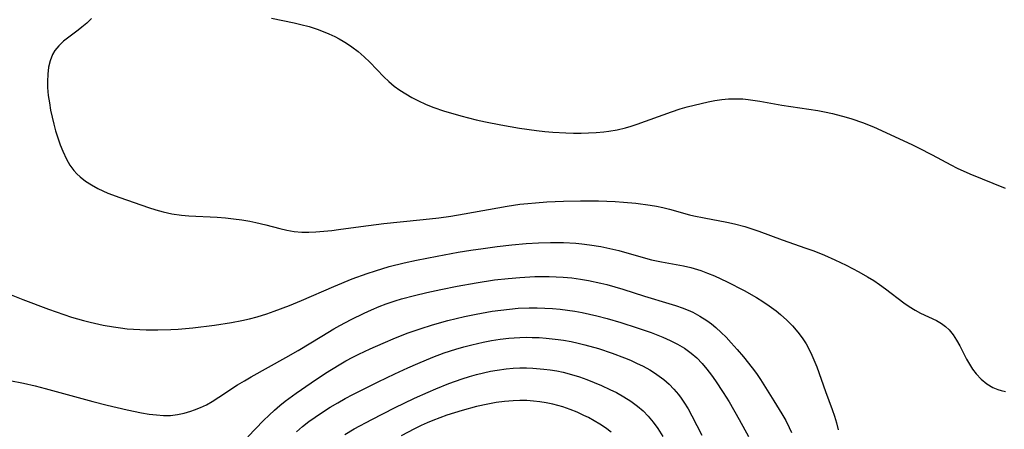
# Model space of a CAD drawing. Header units: metres. Extents: x 1073367 to 1082519, y 1569854 to 1574957.
# Tile 1040 of 1056: x 1080374 to 1080600, y 1573695 to 1573789. Entities that reach past the tile are written whole.
import ezdxf

# ---------------------------------------------------------------- set-up
doc = ezdxf.new("R2010")
doc.units = ezdxf.units.M
doc.layers.add('CGG_CurvaNivelLidar_v1', color=253, linetype='Continuous', lineweight=30)

msp = doc.modelspace()

# ---------------------------------------------------------------- linework, layer by layer
at = {"layer": 'CGG_CurvaNivelLidar_v1'}
for p, q in [((1080390.336, 1573789.2205, 79), (1080389.2284, 1573788.1722, 79)), ((1080431.5663, 1573789.3157, 79.5), (1080436.7975, 1573788.2186, 79.5)), ((1080387.233, 1573786.5167, 79), (1080383.9055, 1573783.9797, 79)), ((1080388.0698, 1573787.1846, 79), (1080387.233, 1573786.5167, 79)), ((1080389.2284, 1573788.1722, 79), (1080388.0698, 1573787.1846, 79)), ((1080436.7975, 1573788.2186, 79.5), (1080438.3056, 1573787.8685, 79.5)), ((1080438.3056, 1573787.8685, 79.5), (1080440.1807, 1573787.3535, 79.5)), ((1080440.1807, 1573787.3535, 79.5), (1080442.0273, 1573786.7541, 79.5)), ((1080442.0273, 1573786.7541, 79.5), (1080443.4031, 1573786.2451, 79.5)), ((1080443.4031, 1573786.2451, 79.5), (1080444.7559, 1573785.6872, 79.5)), ((1080444.7559, 1573785.6872, 79.5), (1080446.0813, 1573785.0771, 79.5)), ((1080446.0813, 1573785.0771, 79.5), (1080447.0576, 1573784.5799, 79.5)), ((1080447.0576, 1573784.5799, 79.5), (1080448.0122, 1573784.0462, 79.5)), ((1080382.8067, 1573782.9809, 79), (1080381.8878, 1573781.8742, 79)), ((1080383.9055, 1573783.9797, 79), (1080382.8067, 1573782.9809, 79)), ((1080448.0122, 1573784.0462, 79.5), (1080448.8047, 1573783.5605, 79.5)), ((1080448.8047, 1573783.5605, 79.5), (1080449.9918, 1573782.7533, 79.5)), ((1080449.9918, 1573782.7533, 79.5), (1080451.431, 1573781.6381, 79.5)), ((1080381.3429, 1573780.9243, 79), (1080380.8134, 1573779.5327, 79)), ((1080381.8878, 1573781.8742, 79), (1080381.3429, 1573780.9243, 79)), ((1080451.431, 1573781.6381, 79.5), (1080452.806, 1573780.44, 79.5)), ((1080452.806, 1573780.44, 79.5), (1080454.1253, 1573779.1786, 79.5)), ((1080380.4687, 1573778.0308, 79), (1080380.2744, 1573776.447, 79)), ((1080380.8134, 1573779.5327, 79), (1080380.4687, 1573778.0308, 79)), ((1080454.1253, 1573779.1786, 79.5), (1080457.3459, 1573775.8686, 79.5)), ((1080380.2744, 1573776.447, 79), (1080380.2074, 1573774.8041, 79)), ((1080457.3459, 1573775.8686, 79.5), (1080458.4528, 1573774.8125, 79.5)), ((1080380.2074, 1573774.8041, 79), (1080380.2421, 1573773.3743, 79)), ((1080380.2421, 1573773.3743, 79), (1080380.404, 1573771.5367, 79)), ((1080458.4528, 1573774.8125, 79.5), (1080459.7155, 1573773.7442, 79.5)), ((1080459.7155, 1573773.7442, 79.5), (1080461.0185, 1573772.7924, 79.5)), ((1080380.404, 1573771.5367, 79), (1080380.6384, 1573769.8913, 79)), ((1080461.0185, 1573772.7924, 79.5), (1080462.3816, 1573771.9171, 79.5)), ((1080462.3816, 1573771.9171, 79.5), (1080463.7946, 1573771.1096, 79.5)), ((1080463.7946, 1573771.1096, 79.5), (1080465.2503, 1573770.3653, 79.5)), ((1080533.2469, 1573770.4053, 79.5), (1080534.8053, 1573770.6309, 79.5)), ((1080534.8053, 1573770.6309, 79.5), (1080536.3635, 1573770.7843, 79.5)), ((1080536.3635, 1573770.7843, 79.5), (1080537.4115, 1573770.8388, 79.5)), ((1080537.4115, 1573770.8388, 79.5), (1080538.4585, 1573770.8459, 79.5)), ((1080538.4585, 1573770.8459, 79.5), (1080539.6534, 1573770.7902, 79.5)), ((1080539.6534, 1573770.7902, 79.5), (1080540.8475, 1573770.677, 79.5)), ((1080540.8475, 1573770.677, 79.5), (1080543.5422, 1573770.2775, 79.5)), ((1080380.6384, 1573769.8913, 79), (1080380.9384, 1573768.2382, 79)), ((1080465.2503, 1573770.3653, 79.5), (1080466.9045, 1573769.6128, 79.5)), ((1080466.9045, 1573769.6128, 79.5), (1080468.597, 1573768.9299, 79.5)), ((1080468.597, 1573768.9299, 79.5), (1080471.2518, 1573768.0042, 79.5)), ((1080523.3081, 1573767.8586, 79.5), (1080525.3237, 1573768.5049, 79.5)), ((1080525.3237, 1573768.5049, 79.5), (1080526.921, 1573768.966, 79.5)), ((1080526.921, 1573768.966, 79.5), (1080530.106, 1573769.7761, 79.5)), ((1080530.106, 1573769.7761, 79.5), (1080531.69, 1573770.1195, 79.5)), ((1080531.69, 1573770.1195, 79.5), (1080533.2469, 1573770.4053, 79.5)), ((1080543.5422, 1573770.2775, 79.5), (1080548.6341, 1573769.3398, 79.5)), ((1080548.6341, 1573769.3398, 79.5), (1080556.829, 1573768.1201, 79.5)), ((1080380.9384, 1573768.2382, 79), (1080381.2904, 1573766.5837, 79)), ((1080381.2904, 1573766.5837, 79), (1080381.6664, 1573765.0158, 79)), ((1080471.2518, 1573768.0042, 79.5), (1080472.5994, 1573767.5841, 79.5)), ((1080472.5994, 1573767.5841, 79.5), (1080475.0148, 1573766.8924, 79.5)), ((1080475.0148, 1573766.8924, 79.5), (1080478.4764, 1573766.0183, 79.5)), ((1080515.4126, 1573764.9816, 79.5), (1080523.3081, 1573767.8586, 79.5)), ((1080556.829, 1573768.1201, 79.5), (1080558.4178, 1573767.8296, 79.5)), ((1080558.4178, 1573767.8296, 79.5), (1080560.2406, 1573767.4294, 79.5)), ((1080560.2406, 1573767.4294, 79.5), (1080563.3549, 1573766.5987, 79.5)), ((1080563.3549, 1573766.5987, 79.5), (1080564.6523, 1573766.2036, 79.5)), ((1080564.6523, 1573766.2036, 79.5), (1080567.1274, 1573765.3649, 79.5)), ((1080381.6664, 1573765.0158, 79), (1080382.0836, 1573763.4596, 79)), ((1080478.4764, 1573766.0183, 79.5), (1080480.6126, 1573765.5431, 79.5)), ((1080480.6126, 1573765.5431, 79.5), (1080484.1394, 1573764.8354, 79.5)), ((1080484.1394, 1573764.8354, 79.5), (1080488.484, 1573764.0769, 79.5)), ((1080488.484, 1573764.0769, 79.5), (1080492.3547, 1573763.5291, 79.5)), ((1080510.8586, 1573763.7424, 79.5), (1080512.7499, 1573764.1783, 79.5)), ((1080512.7499, 1573764.1783, 79.5), (1080514.0869, 1573764.5568, 79.5)), ((1080514.0869, 1573764.5568, 79.5), (1080515.4126, 1573764.9816, 79.5)), ((1080567.1274, 1573765.3649, 79.5), (1080569.6198, 1573764.3841, 79.5)), ((1080569.6198, 1573764.3841, 79.5), (1080578.3954, 1573760.3162, 79.5)), ((1080382.0836, 1573763.4596, 79), (1080382.5644, 1573761.8687, 79)), ((1080382.5644, 1573761.8687, 79), (1080383.101, 1573760.3089, 79)), ((1080492.3547, 1573763.5291, 79.5), (1080494.2194, 1573763.3227, 79.5)), ((1080494.2194, 1573763.3227, 79.5), (1080496.0864, 1573763.1579, 79.5)), ((1080496.0864, 1573763.1579, 79.5), (1080499.048, 1573762.9912, 79.5)), ((1080499.048, 1573762.9912, 79.5), (1080500.8005, 1573762.9507, 79.5)), ((1080500.8005, 1573762.9507, 79.5), (1080502.5508, 1573762.9522, 79.5)), ((1080502.5508, 1573762.9522, 79.5), (1080504.2972, 1573762.9986, 79.5)), ((1080504.2972, 1573762.9986, 79.5), (1080506.0376, 1573763.0967, 79.5)), ((1080506.0376, 1573763.0967, 79.5), (1080507.7694, 1573763.2576, 79.5)), ((1080507.7694, 1573763.2576, 79.5), (1080508.9457, 1573763.4107, 79.5)), ((1080508.9457, 1573763.4107, 79.5), (1080510.8586, 1573763.7424, 79.5)), ((1080383.101, 1573760.3089, 79), (1080383.7042, 1573758.7924, 79)), ((1080578.3954, 1573760.3162, 79.5), (1080579.9555, 1573759.5608, 79.5)), ((1080579.9555, 1573759.5608, 79.5), (1080583.043, 1573757.9663, 79.5)), ((1080383.7042, 1573758.7924, 79), (1080384.57, 1573756.9845, 79)), ((1080583.043, 1573757.9663, 79.5), (1080587.3341, 1573755.6801, 79.5)), ((1080384.57, 1573756.9845, 79), (1080385.3602, 1573755.6431, 79)), ((1080385.3602, 1573755.6431, 79), (1080386.2673, 1573754.4015, 79)), ((1080587.3341, 1573755.6801, 79.5), (1080588.8007, 1573754.9578, 79.5)), ((1080588.8007, 1573754.9578, 79.5), (1080591.7258, 1573753.6553, 79.5)), ((1080386.2673, 1573754.4015, 79), (1080386.9571, 1573753.6323, 79)), ((1080386.9571, 1573753.6323, 79), (1080387.7084, 1573752.9219, 79)), ((1080387.7084, 1573752.9219, 79), (1080388.9142, 1573751.9826, 79)), ((1080591.7258, 1573753.6553, 79.5), (1080599.8125, 1573750.3597, 79.5)), ((1080388.9142, 1573751.9826, 79), (1080390.2951, 1573751.1015, 79)), ((1080390.2951, 1573751.1015, 79), (1080391.7567, 1573750.3091, 79)), ((1080391.7567, 1573750.3091, 79), (1080392.8961, 1573749.7592, 79)), ((1080392.8961, 1573749.7592, 79), (1080394.063, 1573749.2447, 79)), ((1080394.063, 1573749.2447, 79), (1080396.8132, 1573748.1777, 79)), ((1080396.8132, 1573748.1777, 79), (1080403.344, 1573745.9356, 79)), ((1080403.344, 1573745.9356, 79), (1080405.0413, 1573745.3866, 79)), ((1080475.7872, 1573744.4689, 79), (1080485.5937, 1573746.2211, 79)), ((1080485.5937, 1573746.2211, 79), (1080488.5485, 1573746.6501, 79)), ((1080488.5485, 1573746.6501, 79), (1080490.3223, 1573746.8521, 79)), ((1080490.3223, 1573746.8521, 79), (1080492.1003, 1573747.0195, 79)), ((1080492.1003, 1573747.0195, 79), (1080494.7424, 1573747.2165, 79)), ((1080494.7424, 1573747.2165, 79), (1080498.5136, 1573747.3952, 79)), ((1080498.5136, 1573747.3952, 79), (1080502.4692, 1573747.4626, 79)), ((1080502.4692, 1573747.4626, 79), (1080506.5878, 1573747.4226, 79)), ((1080506.5878, 1573747.4226, 79), (1080510.4185, 1573747.2854, 79)), ((1080510.4185, 1573747.2854, 79), (1080512.3321, 1573747.1595, 79)), ((1080512.3321, 1573747.1595, 79), (1080515.1142, 1573746.8903, 79)), ((1080515.1142, 1573746.8903, 79), (1080518.4064, 1573746.452, 79)), ((1080518.4064, 1573746.452, 79), (1080519.8501, 1573746.196, 79)), ((1080519.8501, 1573746.196, 79), (1080521.2819, 1573745.8929, 79)), ((1080521.2819, 1573745.8929, 79), (1080522.8269, 1573745.5098, 79)), ((1080405.0413, 1573745.3866, 79), (1080406.7444, 1573744.8953, 79)), ((1080406.7444, 1573744.8953, 79), (1080408.7387, 1573744.4458, 79)), ((1080408.7387, 1573744.4458, 79), (1080410.9776, 1573744.1408, 79)), ((1080410.9776, 1573744.1408, 79), (1080412.638, 1573744.0089, 79)), ((1080412.638, 1573744.0089, 79), (1080419.1298, 1573743.6894, 79)), ((1080419.1298, 1573743.6894, 79), (1080421.0185, 1573743.538, 79)), ((1080421.0185, 1573743.538, 79), (1080422.9006, 1573743.339, 79)), ((1080466.3828, 1573743.1734, 79), (1080469.9603, 1573743.5861, 79)), ((1080469.9603, 1573743.5861, 79), (1080472.7378, 1573743.977, 79)), ((1080472.7378, 1573743.977, 79), (1080475.7872, 1573744.4689, 79)), ((1080522.8269, 1573745.5098, 79), (1080527.4371, 1573744.271, 79)), ((1080527.4371, 1573744.271, 79), (1080528.4416, 1573744.0332, 79)), ((1080528.4416, 1573744.0332, 79), (1080530.7809, 1573743.5556, 79)), ((1080530.7809, 1573743.5556, 79), (1080536.0153, 1573742.5975, 79)), ((1080422.9006, 1573743.339, 79), (1080424.7719, 1573743.0872, 79)), ((1080424.7719, 1573743.0872, 79), (1080426.6271, 1573742.7743, 79)), ((1080426.6271, 1573742.7743, 79), (1080428.0178, 1573742.4908, 79)), ((1080428.0178, 1573742.4908, 79), (1080430.2439, 1573741.9473, 79)), ((1080430.2439, 1573741.9473, 79), (1080433.4773, 1573741.1014, 79)), ((1080446.9575, 1573740.8563, 79), (1080452.0904, 1573741.5808, 79)), ((1080452.0904, 1573741.5808, 79), (1080457.3505, 1573742.237, 79)), ((1080457.3505, 1573742.237, 79), (1080461.063, 1573742.6446, 79)), ((1080461.063, 1573742.6446, 79), (1080466.3828, 1573743.1734, 79)), ((1080536.0153, 1573742.5975, 79), (1080537.7457, 1573742.2111, 79)), ((1080537.7457, 1573742.2111, 79), (1080540.1191, 1573741.5552, 79)), ((1080540.1191, 1573741.5552, 79), (1080543.3473, 1573740.4966, 79)), ((1080433.4773, 1573741.1014, 79), (1080435.0952, 1573740.7401, 79)), ((1080435.0952, 1573740.7401, 79), (1080436.8071, 1573740.4591, 79)), ((1080436.8071, 1573740.4591, 79), (1080438.5284, 1573740.306, 79)), ((1080438.5284, 1573740.306, 79), (1080440.1505, 1573740.2905, 79)), ((1080440.1505, 1573740.2905, 79), (1080441.7823, 1573740.3603, 79)), ((1080441.7823, 1573740.3603, 79), (1080443.5948, 1573740.4892, 79)), ((1080443.5948, 1573740.4892, 79), (1080445.418, 1573740.667, 79)), ((1080445.418, 1573740.667, 79), (1080446.9575, 1573740.8563, 79)), ((1080543.3473, 1573740.4966, 79), (1080548.7125, 1573738.5328, 79)), ((1080480.1324, 1573736.5712, 78.5), (1080483.3423, 1573736.9882, 78.5)), ((1080483.3423, 1573736.9882, 78.5), (1080486.7251, 1573737.3659, 78.5)), ((1080486.7251, 1573737.3659, 78.5), (1080489.9568, 1573737.6521, 78.5)), ((1080489.9568, 1573737.6521, 78.5), (1080492.8323, 1573737.8276, 78.5)), ((1080492.8323, 1573737.8276, 78.5), (1080495.5705, 1573737.916, 78.5)), ((1080495.5705, 1573737.916, 78.5), (1080497.0366, 1573737.9235, 78.5)), ((1080497.0366, 1573737.9235, 78.5), (1080498.5011, 1573737.8961, 78.5)), ((1080498.5011, 1573737.8961, 78.5), (1080501.3377, 1573737.7292, 78.5)), ((1080501.3377, 1573737.7292, 78.5), (1080502.7511, 1573737.5929, 78.5)), ((1080502.7511, 1573737.5929, 78.5), (1080504.4933, 1573737.3781, 78.5)), ((1080504.4933, 1573737.3781, 78.5), (1080507.1091, 1573736.9626, 78.5)), ((1080507.1091, 1573736.9626, 78.5), (1080509.8161, 1573736.3938, 78.5)), ((1080548.7125, 1573738.5328, 79), (1080554.1277, 1573736.647, 79)), ((1080464.7963, 1573733.8264, 78.5), (1080469.5638, 1573734.7642, 78.5)), ((1080469.5638, 1573734.7642, 78.5), (1080474.4197, 1573735.6657, 78.5)), ((1080474.4197, 1573735.6657, 78.5), (1080477.2767, 1573736.1464, 78.5)), ((1080477.2767, 1573736.1464, 78.5), (1080480.1324, 1573736.5712, 78.5)), ((1080509.8161, 1573736.3938, 78.5), (1080511.2145, 1573736.0401, 78.5)), ((1080511.2145, 1573736.0401, 78.5), (1080517.3424, 1573734.2951, 78.5)), ((1080554.1277, 1573736.647, 79), (1080555.9517, 1573735.981, 79)), ((1080555.9517, 1573735.981, 79), (1080558.3792, 1573735.0257, 79)), ((1080558.3792, 1573735.0257, 79), (1080560.7589, 1573733.9689, 79)), ((1080455.3989, 1573731.4437, 78.5), (1080458.587, 1573732.3888, 78.5)), ((1080458.587, 1573732.3888, 78.5), (1080461.9847, 1573733.2226, 78.5)), ((1080461.9847, 1573733.2226, 78.5), (1080464.7963, 1573733.8264, 78.5)), ((1080517.3424, 1573734.2951, 78.5), (1080518.739, 1573733.9512, 78.5)), ((1080518.739, 1573733.9512, 78.5), (1080520.9816, 1573733.4909, 78.5)), ((1080520.9816, 1573733.4909, 78.5), (1080526.0614, 1573732.5585, 78.5)), ((1080526.0614, 1573732.5585, 78.5), (1080527.7342, 1573732.1724, 78.5)), ((1080560.7589, 1573733.9689, 79), (1080563.3327, 1573732.7192, 79)), ((1080563.3327, 1573732.7192, 79), (1080566.2332, 1573731.2011, 79)), ((1080450.0998, 1573729.5586, 78.5), (1080453.5389, 1573730.8262, 78.5)), ((1080453.5389, 1573730.8262, 78.5), (1080455.3989, 1573731.4437, 78.5)), ((1080488.5245, 1573729.9313, 78), (1080491.9642, 1573730.1025, 78)), ((1080491.9642, 1573730.1025, 78), (1080495.2677, 1573730.1321, 78)), ((1080495.2677, 1573730.1321, 78), (1080496.8808, 1573730.0847, 78)), ((1080496.8808, 1573730.0847, 78), (1080498.4906, 1573729.9871, 78)), ((1080498.4906, 1573729.9871, 78), (1080500.4522, 1573729.7926, 78)), ((1080527.7342, 1573732.1724, 78.5), (1080530.0091, 1573731.4886, 78.5)), ((1080530.0091, 1573731.4886, 78.5), (1080531.5865, 1573730.9104, 78.5)), ((1080531.5865, 1573730.9104, 78.5), (1080533.1468, 1573730.2706, 78.5)), ((1080533.1468, 1573730.2706, 78.5), (1080536.0389, 1573728.9376, 78.5)), ((1080566.2332, 1573731.2011, 79), (1080568.2694, 1573730.046, 79)), ((1080568.2694, 1573730.046, 79), (1080569.6655, 1573729.1771, 79)), ((1080438.427, 1573724.6248, 78.5), (1080445.9079, 1573727.8511, 78.5)), ((1080445.9079, 1573727.8511, 78.5), (1080450.0998, 1573729.5586, 78.5)), ((1080470.4027, 1573727.1325, 78), (1080474.1858, 1573727.9095, 78)), ((1080474.1858, 1573727.9095, 78), (1080478.5131, 1573728.7067, 78)), ((1080478.5131, 1573728.7067, 78), (1080482.7011, 1573729.3315, 78)), ((1080482.7011, 1573729.3315, 78), (1080485.8341, 1573729.6956, 78)), ((1080485.8341, 1573729.6956, 78), (1080488.5245, 1573729.9313, 78)), ((1080500.4522, 1573729.7926, 78), (1080502.4064, 1573729.5261, 78)), ((1080502.4064, 1573729.5261, 78), (1080504.304, 1573729.2056, 78)), ((1080504.304, 1573729.2056, 78), (1080507.0761, 1573728.6255, 78)), ((1080507.0761, 1573728.6255, 78), (1080508.4514, 1573728.2856, 78)), ((1080508.4514, 1573728.2856, 78), (1080510.3066, 1573727.7704, 78)), ((1080510.3066, 1573727.7704, 78), (1080512.1501, 1573727.2104, 78)), ((1080536.0389, 1573728.9376, 78.5), (1080539.9942, 1573726.9001, 78.5)), ((1080569.6655, 1573729.1771, 79), (1080571.0269, 1573728.2655, 79)), ((1080571.0269, 1573728.2655, 79), (1080572.3537, 1573727.3188, 79)), ((1080371.1014, 1573726.2026, 78.5), (1080374.5356, 1573724.8233, 78.5)), ((1080461.4122, 1573725.0104, 78), (1080464.4076, 1573725.7908, 78)), ((1080464.4076, 1573725.7908, 78), (1080467.1886, 1573726.4359, 78)), ((1080467.1886, 1573726.4359, 78), (1080470.4027, 1573727.1325, 78)), ((1080512.1501, 1573727.2104, 78), (1080517.1438, 1573725.6097, 78)), ((1080517.1438, 1573725.6097, 78), (1080522.6938, 1573723.9587, 78)), ((1080539.9942, 1573726.9001, 78.5), (1080542.7857, 1573725.3093, 78.5)), ((1080572.3537, 1573727.3188, 79), (1080576.6085, 1573724.0815, 79)), ((1080374.5356, 1573724.8233, 78.5), (1080380.4496, 1573722.6176, 78.5)), ((1080432.2206, 1573722.2074, 78.5), (1080435.6828, 1573723.518, 78.5)), ((1080435.6828, 1573723.518, 78.5), (1080438.427, 1573724.6248, 78.5)), ((1080454.5049, 1573722.518, 78), (1080456.2373, 1573723.2533, 78)), ((1080456.2373, 1573723.2533, 78), (1080457.8594, 1573723.8788, 78)), ((1080457.8594, 1573723.8788, 78), (1080459.9308, 1573724.5737, 78)), ((1080459.9308, 1573724.5737, 78), (1080461.4122, 1573725.0104, 78)), ((1080522.6938, 1573723.9587, 78), (1080524.2462, 1573723.4754, 78)), ((1080524.2462, 1573723.4754, 78), (1080525.9689, 1573722.878, 78)), ((1080542.7857, 1573725.3093, 78.5), (1080544.2721, 1573724.3784, 78.5)), ((1080544.2721, 1573724.3784, 78.5), (1080545.7217, 1573723.3995, 78.5)), ((1080545.7217, 1573723.3995, 78.5), (1080547.2838, 1573722.2444, 78.5)), ((1080576.6085, 1573724.0815, 79), (1080577.8023, 1573723.2321, 79)), ((1080577.8023, 1573723.2321, 79), (1080579.1537, 1573722.3923, 79)), ((1080380.4496, 1573722.6176, 78.5), (1080383.9787, 1573721.3918, 78.5)), ((1080383.9787, 1573721.3918, 78.5), (1080385.7529, 1573720.8212, 78.5)), ((1080428.2961, 1573720.899, 78.5), (1080430.48, 1573721.5955, 78.5)), ((1080430.48, 1573721.5955, 78.5), (1080432.2206, 1573722.2074, 78.5)), ((1080449.8264, 1573720.2825, 78), (1080452.7904, 1573721.7355, 78)), ((1080452.7904, 1573721.7355, 78), (1080454.5049, 1573722.518, 78)), ((1080472.0054, 1573720.0244, 77.5), (1080475.7988, 1573720.9272, 77.5)), ((1080475.7988, 1573720.9272, 77.5), (1080478.5122, 1573721.496, 77.5)), ((1080478.5122, 1573721.496, 77.5), (1080482.215, 1573722.1508, 77.5)), ((1080482.215, 1573722.1508, 77.5), (1080484.1798, 1573722.4373, 77.5)), ((1080484.1798, 1573722.4373, 77.5), (1080486.1487, 1573722.6735, 77.5)), ((1080486.1487, 1573722.6735, 77.5), (1080488.1219, 1573722.8459, 77.5)), ((1080488.1219, 1573722.8459, 77.5), (1080490.6832, 1573722.9509, 77.5)), ((1080490.6832, 1573722.9509, 77.5), (1080492.4655, 1573722.9512, 77.5)), ((1080492.4655, 1573722.9512, 77.5), (1080494.2478, 1573722.8987, 77.5)), ((1080494.2478, 1573722.8987, 77.5), (1080496.0284, 1573722.7945, 77.5)), ((1080496.0284, 1573722.7945, 77.5), (1080497.8055, 1573722.6351, 77.5)), ((1080497.8055, 1573722.6351, 77.5), (1080499.4825, 1573722.4277, 77.5)), ((1080499.4825, 1573722.4277, 77.5), (1080501.163, 1573722.1681, 77.5)), ((1080501.163, 1573722.1681, 77.5), (1080502.8383, 1573721.8654, 77.5)), ((1080502.8383, 1573721.8654, 77.5), (1080506.1705, 1573721.1458, 77.5)), ((1080506.1705, 1573721.1458, 77.5), (1080508.5355, 1573720.5387, 77.5)), ((1080525.9689, 1573722.878, 78), (1080527.6445, 1573722.1904, 78)), ((1080527.6445, 1573722.1904, 78), (1080528.1613, 1573721.9475, 78)), ((1080528.1613, 1573721.9475, 78), (1080529.8045, 1573721.0586, 78)), ((1080529.8045, 1573721.0586, 78), (1080531.3766, 1573720.044, 78)), ((1080547.2838, 1573722.2444, 78.5), (1080548.3162, 1573721.4109, 78.5)), ((1080548.3162, 1573721.4109, 78.5), (1080549.7223, 1573720.1554, 78.5)), ((1080579.1537, 1573722.3923, 79), (1080580.405, 1573721.7273, 79)), ((1080580.405, 1573721.7273, 79), (1080584.0772, 1573720.0176, 79)), ((1080385.7529, 1573720.8212, 78.5), (1080388.5051, 1573720.0271, 78.5)), ((1080388.5051, 1573720.0271, 78.5), (1080389.993, 1573719.6524, 78.5)), ((1080389.993, 1573719.6524, 78.5), (1080392.9888, 1573719.0045, 78.5)), ((1080392.9888, 1573719.0045, 78.5), (1080395.3678, 1573718.5853, 78.5)), ((1080413.5022, 1573718.3808, 78.5), (1080418.4959, 1573718.989, 78.5)), ((1080418.4959, 1573718.989, 78.5), (1080422.3922, 1573719.5879, 78.5)), ((1080422.3922, 1573719.5879, 78.5), (1080424.8047, 1573720.0446, 78.5)), ((1080424.8047, 1573720.0446, 78.5), (1080426.5605, 1573720.4383, 78.5)), ((1080426.5605, 1573720.4383, 78.5), (1080428.2961, 1573720.899, 78.5)), ((1080445.882, 1573718.1498, 78), (1080447.2204, 1573718.9016, 78)), ((1080447.2204, 1573718.9016, 78), (1080449.8264, 1573720.2825, 78)), ((1080465.6665, 1573718.166, 77.5), (1080468.5219, 1573719.0641, 77.5)), ((1080468.5219, 1573719.0641, 77.5), (1080472.0054, 1573720.0244, 77.5)), ((1080508.5355, 1573720.5387, 77.5), (1080511.6965, 1573719.6089, 77.5)), ((1080511.6965, 1573719.6089, 77.5), (1080515.4246, 1573718.3947, 77.5)), ((1080531.3766, 1573720.044, 78), (1080532.4547, 1573719.2531, 78)), ((1080532.4547, 1573719.2531, 78), (1080533.4943, 1573718.4076, 78)), ((1080549.7223, 1573720.1554, 78.5), (1080551.0434, 1573718.8216, 78.5)), ((1080551.0434, 1573718.8216, 78.5), (1080552.2666, 1573717.4069, 78.5)), ((1080584.0772, 1573720.0176, 79), (1080585.2011, 1573719.3758, 79)), ((1080585.2011, 1573719.3758, 79), (1080586.1198, 1573718.702, 79)), ((1080586.1198, 1573718.702, 79), (1080586.9536, 1573717.9195, 79)), ((1080395.3678, 1573718.5853, 78.5), (1080396.9359, 1573718.3583, 78.5)), ((1080396.9359, 1573718.3583, 78.5), (1080398.5087, 1573718.1754, 78.5)), ((1080398.5087, 1573718.1754, 78.5), (1080399.9543, 1573718.0508, 78.5)), ((1080399.9543, 1573718.0508, 78.5), (1080402.8537, 1573717.91, 78.5)), ((1080402.8537, 1573717.91, 78.5), (1080405.5523, 1573717.8878, 78.5)), ((1080405.5523, 1573717.8878, 78.5), (1080408.4777, 1573717.9729, 78.5)), ((1080408.4777, 1573717.9729, 78.5), (1080410.1544, 1573718.0775, 78.5)), ((1080410.1544, 1573718.0775, 78.5), (1080413.5022, 1573718.3808, 78.5)), ((1080437.7195, 1573713.1874, 78), (1080443.0965, 1573716.4898, 78)), ((1080443.0965, 1573716.4898, 78), (1080445.882, 1573718.1498, 78)), ((1080460.0295, 1573716.0655, 77.5), (1080462.9092, 1573717.1882, 77.5)), ((1080462.9092, 1573717.1882, 77.5), (1080465.6665, 1573718.166, 77.5)), ((1080515.4246, 1573718.3947, 77.5), (1080518.6321, 1573717.2678, 77.5)), ((1080518.6321, 1573717.2678, 77.5), (1080521.3021, 1573716.2348, 77.5)), ((1080533.4943, 1573718.4076, 78), (1080534.6796, 1573717.3316, 78)), ((1080534.6796, 1573717.3316, 78), (1080535.8197, 1573716.1964, 78)), ((1080552.2666, 1573717.4069, 78.5), (1080553.259, 1573716.0762, 78.5)), ((1080586.9536, 1573717.9195, 79), (1080587.8619, 1573716.8012, 79)), ((1080587.8619, 1573716.8012, 79), (1080588.6592, 1573715.5595, 79)), ((1080454.2247, 1573713.5636, 77.5), (1080457.1822, 1573714.8762, 77.5)), ((1080457.1822, 1573714.8762, 77.5), (1080460.0295, 1573716.0655, 77.5)), ((1080475.679, 1573714.0235, 77), (1080477.493, 1573714.4976, 77)), ((1080477.493, 1573714.4976, 77), (1080480.1143, 1573715.081, 77)), ((1080480.1143, 1573715.081, 77), (1080482.0585, 1573715.4398, 77)), ((1080482.0585, 1573715.4398, 77), (1080484.0109, 1573715.7399, 77)), ((1080484.0109, 1573715.7399, 77), (1080485.9698, 1573715.9758, 77)), ((1080485.9698, 1573715.9758, 77), (1080487.2557, 1573716.0898, 77)), ((1080487.2557, 1573716.0898, 77), (1080488.5436, 1573716.1657, 77)), ((1080488.5436, 1573716.1657, 77), (1080489.9431, 1573716.1998, 77)), ((1080489.9431, 1573716.1998, 77), (1080491.3438, 1573716.1873, 77)), ((1080491.3438, 1573716.1873, 77), (1080492.9601, 1573716.121, 77)), ((1080492.9601, 1573716.121, 77), (1080494.5752, 1573716.005, 77)), ((1080494.5752, 1573716.005, 77), (1080497.3486, 1573715.6965, 77)), ((1080497.3486, 1573715.6965, 77), (1080498.5063, 1573715.5238, 77)), ((1080498.5063, 1573715.5238, 77), (1080500.2849, 1573715.2018, 77)), ((1080500.2849, 1573715.2018, 77), (1080501.8681, 1573714.8618, 77)), ((1080501.8681, 1573714.8618, 77), (1080503.4434, 1573714.4803, 77)), ((1080503.4434, 1573714.4803, 77), (1080506.5683, 1573713.6092, 77)), ((1080521.3021, 1573716.2348, 77.5), (1080523.0203, 1573715.4747, 77.5)), ((1080523.0203, 1573715.4747, 77.5), (1080524.683, 1573714.6347, 77.5)), ((1080524.683, 1573714.6347, 77.5), (1080526.2727, 1573713.6966, 77.5)), ((1080535.8197, 1573716.1964, 78), (1080536.9849, 1573714.9562, 78)), ((1080536.9849, 1573714.9562, 78), (1080538.3835, 1573713.3846, 78)), ((1080553.259, 1573716.0762, 78.5), (1080554.159, 1573714.6825, 78.5)), ((1080554.159, 1573714.6825, 78.5), (1080554.9625, 1573713.23, 78.5)), ((1080588.6592, 1573715.5595, 79), (1080589.3845, 1573714.2365, 79)), ((1080589.3845, 1573714.2365, 79), (1080590.9567, 1573711.2104, 79)), ((1080434.8579, 1573711.5551, 78), (1080437.7195, 1573713.1874, 78)), ((1080450.2664, 1573711.6537, 77.5), (1080451.5748, 1573712.3112, 77.5)), ((1080451.5748, 1573712.3112, 77.5), (1080454.2247, 1573713.5636, 77.5)), ((1080468.5614, 1573711.6596, 77), (1080471.172, 1573712.6212, 77)), ((1080471.172, 1573712.6212, 77), (1080473.8775, 1573713.5006, 77)), ((1080473.8775, 1573713.5006, 77), (1080475.679, 1573714.0235, 77)), ((1080506.5683, 1573713.6092, 77), (1080509.6573, 1573712.5952, 77)), ((1080509.6573, 1573712.5952, 77), (1080512.5174, 1573711.5168, 77)), ((1080526.2727, 1573713.6966, 77.5), (1080527.8146, 1573712.5944, 77.5)), ((1080527.8146, 1573712.5944, 77.5), (1080529.102, 1573711.4598, 77.5)), ((1080538.3835, 1573713.3846, 78), (1080539.818, 1573711.7067, 78)), ((1080554.9625, 1573713.23, 78.5), (1080555.4853, 1573712.1362, 78.5)), ((1080555.4853, 1573712.1362, 78.5), (1080555.9663, 1573711.0186, 78.5)), ((1080426.9334, 1573707.1823, 78), (1080434.8579, 1573711.5551, 78)), ((1080443.9976, 1573707.9881, 77.5), (1080447.0715, 1573709.8879, 77.5)), ((1080447.0715, 1573709.8879, 77.5), (1080448.6383, 1573710.7849, 77.5)), ((1080448.6383, 1573710.7849, 77.5), (1080450.2664, 1573711.6537, 77.5)), ((1080462.8506, 1573709.2137, 77), (1080465.1378, 1573710.2357, 77)), ((1080465.1378, 1573710.2357, 77), (1080468.5614, 1573711.6596, 77)), ((1080512.5174, 1573711.5168, 77), (1080513.9232, 1573710.9323, 77)), ((1080513.9232, 1573710.9323, 77), (1080515.3075, 1573710.313, 77)), ((1080515.3075, 1573710.313, 77), (1080516.828, 1573709.5683, 77)), ((1080529.102, 1573711.4598, 77.5), (1080530.3016, 1573710.2165, 77.5)), ((1080530.3016, 1573710.2165, 77.5), (1080531.4324, 1573708.8901, 77.5)), ((1080539.818, 1573711.7067, 78), (1080541.8293, 1573709.2075, 78)), ((1080555.9663, 1573711.0186, 78.5), (1080556.5969, 1573709.415, 78.5)), ((1080590.9567, 1573711.2104, 79), (1080591.6278, 1573710.0267, 79)), ((1080591.6278, 1573710.0267, 79), (1080592.3504, 1573708.8866, 79)), ((1080440.6874, 1573705.8008, 77.5), (1080443.9976, 1573707.9881, 77.5)), ((1080456.0486, 1573706.0052, 77), (1080459.8695, 1573707.8254, 77)), ((1080459.8695, 1573707.8254, 77), (1080462.8506, 1573709.2137, 77)), ((1080476.9454, 1573707.2406, 76.5), (1080478.6116, 1573707.7079, 76.5)), ((1080478.6116, 1573707.7079, 76.5), (1080480.1854, 1573708.0865, 76.5)), ((1080480.1854, 1573708.0865, 76.5), (1080481.7701, 1573708.4114, 76.5)), ((1080481.7701, 1573708.4114, 76.5), (1080483.3632, 1573708.6856, 76.5)), ((1080483.3632, 1573708.6856, 76.5), (1080485.3945, 1573708.9589, 76.5)), ((1080485.3945, 1573708.9589, 76.5), (1080486.9741, 1573709.1064, 76.5)), ((1080486.9741, 1573709.1064, 76.5), (1080488.5566, 1573709.1877, 76.5)), ((1080488.5566, 1573709.1877, 76.5), (1080490.0273, 1573709.196, 76.5)), ((1080490.0273, 1573709.196, 76.5), (1080491.498, 1573709.1451, 76.5)), ((1080491.498, 1573709.1451, 76.5), (1080493.9998, 1573708.9381, 76.5)), ((1080493.9998, 1573708.9381, 76.5), (1080495.497, 1573708.7445, 76.5)), ((1080495.497, 1573708.7445, 76.5), (1080496.9865, 1573708.4973, 76.5)), ((1080496.9865, 1573708.4973, 76.5), (1080498.465, 1573708.1914, 76.5)), ((1080498.465, 1573708.1914, 76.5), (1080500.3389, 1573707.7074, 76.5)), ((1080500.3389, 1573707.7074, 76.5), (1080502.1893, 1573707.1317, 76.5)), ((1080516.828, 1573709.5683, 77), (1080518.3032, 1573708.7576, 77)), ((1080518.3032, 1573708.7576, 77), (1080519.427, 1573708.0611, 77)), ((1080519.427, 1573708.0611, 77), (1080520.5103, 1573707.3117, 77)), ((1080531.4324, 1573708.8901, 77.5), (1080532.5082, 1573707.4998, 77.5)), ((1080532.5082, 1573707.4998, 77.5), (1080533.4264, 1573706.221, 77.5)), ((1080541.8293, 1573709.2075, 78), (1080542.7779, 1573707.9167, 78)), ((1080542.7779, 1573707.9167, 78), (1080543.6958, 1573706.5604, 78)), ((1080556.5969, 1573709.415, 78.5), (1080558.6049, 1573703.8219, 78.5)), ((1080592.3504, 1573708.8866, 79), (1080593.1494, 1573707.8175, 79)), ((1080593.1494, 1573707.8175, 79), (1080594.3024, 1573706.6006, 79)), ((1080371.5613, 1573706.3396, 78), (1080374.7456, 1573705.7122, 78)), ((1080374.7456, 1573705.7122, 78), (1080377.3824, 1573705.107, 78)), ((1080419.5254, 1573702.4531, 78), (1080423.7713, 1573705.2776, 78)), ((1080423.7713, 1573705.2776, 78), (1080425.3537, 1573706.2651, 78)), ((1080425.3537, 1573706.2651, 78), (1080426.9334, 1573707.1823, 78)), ((1080437.2424, 1573703.4169, 77.5), (1080440.6874, 1573705.8008, 77.5)), ((1080452.7898, 1573704.4061, 77), (1080456.0486, 1573706.0052, 77)), ((1080469.2832, 1573704.4141, 76.5), (1080472.271, 1573705.6211, 76.5)), ((1080472.271, 1573705.6211, 76.5), (1080473.7774, 1573706.1856, 76.5)), ((1080473.7774, 1573706.1856, 76.5), (1080475.2939, 1573706.7157, 76.5)), ((1080475.2939, 1573706.7157, 76.5), (1080476.9454, 1573707.2406, 76.5)), ((1080502.1893, 1573707.1317, 76.5), (1080503.8909, 1573706.5244, 76.5)), ((1080503.8909, 1573706.5244, 76.5), (1080505.5726, 1573705.8622, 76.5)), ((1080505.5726, 1573705.8622, 76.5), (1080507.2346, 1573705.1555, 76.5)), ((1080507.2346, 1573705.1555, 76.5), (1080509.1622, 1573704.2719, 76.5)), ((1080520.5103, 1573707.3117, 77), (1080521.5479, 1573706.5067, 77)), ((1080521.5479, 1573706.5067, 77), (1080522.7378, 1573705.4519, 77)), ((1080522.7378, 1573705.4519, 77), (1080523.8506, 1573704.3168, 77)), ((1080533.4264, 1573706.221, 77.5), (1080535.1704, 1573703.5735, 77.5)), ((1080543.6958, 1573706.5604, 78), (1080546.7943, 1573701.6192, 78)), ((1080594.3024, 1573706.6006, 79), (1080595.5951, 1573705.5571, 79)), ((1080595.5951, 1573705.5571, 79), (1080597.0085, 1573704.7094, 79)), ((1080377.3824, 1573705.107, 78), (1080379.6885, 1573704.5129, 78)), ((1080379.6885, 1573704.5129, 78), (1080390.5851, 1573701.4966, 78)), ((1080434.7108, 1573701.5466, 77.5), (1080437.2424, 1573703.4169, 77.5)), ((1080448.4816, 1573702.1593, 77), (1080450.2432, 1573703.105, 77)), ((1080450.2432, 1573703.105, 77), (1080452.7898, 1573704.4061, 77)), ((1080464.3723, 1573702.2363, 76.5), (1080467.5005, 1573703.6471, 76.5)), ((1080467.5005, 1573703.6471, 76.5), (1080469.2832, 1573704.4141, 76.5)), ((1080509.1622, 1573704.2719, 76.5), (1080510.6544, 1573703.5285, 76.5)), ((1080510.6544, 1573703.5285, 76.5), (1080512.3452, 1573702.5964, 76.5)), ((1080523.8506, 1573704.3168, 77), (1080524.8823, 1573703.1053, 77)), ((1080524.8823, 1573703.1053, 77), (1080525.5282, 1573702.2474, 77)), ((1080535.1704, 1573703.5735, 77.5), (1080536.488, 1573701.3993, 77.5)), ((1080558.6049, 1573703.8219, 78.5), (1080560.1469, 1573699.6535, 78.5)), ((1080597.0085, 1573704.7094, 79), (1080598.1633, 1573704.2156, 79)), ((1080598.1633, 1573704.2156, 79), (1080598.9055, 1573703.9866, 79)), ((1080598.9055, 1573703.9866, 79), (1080599.8619, 1573703.7851, 79)), ((1080390.5851, 1573701.4966, 78), (1080393.8858, 1573700.6727, 78)), ((1080393.8858, 1573700.6727, 78), (1080398.5119, 1573699.5994, 78)), ((1080415.3321, 1573700.1258, 78), (1080416.6824, 1573700.7696, 78)), ((1080416.6824, 1573700.7696, 78), (1080417.9973, 1573701.4926, 78)), ((1080417.9973, 1573701.4926, 78), (1080419.5254, 1573702.4531, 78)), ((1080433.4819, 1573700.568, 77.5), (1080434.7108, 1573701.5466, 77.5)), ((1080445.069, 1573700.1767, 77), (1080446.7636, 1573701.1861, 77)), ((1080446.7636, 1573701.1861, 77), (1080448.4816, 1573702.1593, 77)), ((1080459.8114, 1573700.0532, 76.5), (1080464.3723, 1573702.2363, 76.5)), ((1080481.17, 1573700.9094, 76), (1080478.5543, 1573700.3326, 76)), ((1080483.0942, 1573701.2477, 76), (1080481.17, 1573700.9094, 76)), ((1080485.0243, 1573701.5083, 76), (1080483.0942, 1573701.2477, 76)), ((1080486.9572, 1573701.6777, 76), (1080485.0243, 1573701.5083, 76)), ((1080488.5595, 1573701.7326, 76), (1080486.9572, 1573701.6777, 76)), ((1080490.143, 1573701.6962, 76), (1080488.5595, 1573701.7326, 76)), ((1080491.6339, 1573701.5881, 76), (1080490.143, 1573701.6962, 76)), ((1080493.1194, 1573701.4152, 76), (1080491.6339, 1573701.5881, 76)), ((1080494.5965, 1573701.1798, 76), (1080493.1194, 1573701.4152, 76)), ((1080496.0616, 1573700.8799, 76), (1080494.5965, 1573701.1798, 76)), ((1080497.2462, 1573700.5842, 76), (1080496.0616, 1573700.8799, 76)), ((1080512.3452, 1573702.5964, 76.5), (1080513.9699, 1573701.5788, 76.5)), ((1080513.9699, 1573701.5788, 76.5), (1080515.5068, 1573700.4541, 76.5)), ((1080525.5282, 1573702.2474, 77), (1080526.1371, 1573701.3591, 77)), ((1080526.1371, 1573701.3591, 77), (1080527.0879, 1573699.8102, 77)), ((1080536.488, 1573701.3993, 77.5), (1080538.8178, 1573697.3959, 77.5)), ((1080546.7943, 1573701.6192, 78), (1080548.6063, 1573698.6659, 78)), ((1080398.5119, 1573699.5994, 78), (1080401.7782, 1573698.9244, 78)), ((1080401.7782, 1573698.9244, 78), (1080403.5437, 1573698.6226, 78)), ((1080403.5437, 1573698.6226, 78), (1080405.1889, 1573698.408, 78)), ((1080405.1889, 1573698.408, 78), (1080406.8226, 1573698.2903, 78)), ((1080408.4424, 1573698.3079, 78), (1080410.0077, 1573698.4868, 78)), ((1080410.0077, 1573698.4868, 78), (1080411.5546, 1573698.8094, 78)), ((1080411.5546, 1573698.8094, 78), (1080413.0798, 1573699.2543, 78)), ((1080413.0798, 1573699.2543, 78), (1080413.9527, 1573699.5624, 78)), ((1080413.9527, 1573699.5624, 78), (1080415.3321, 1573700.1258, 78)), ((1080429.7757, 1573697.1465, 77.5), (1080431.0134, 1573698.3689, 77.5)), ((1080431.0134, 1573698.3689, 77.5), (1080432.2875, 1573699.549, 77.5)), ((1080432.2875, 1573699.549, 77.5), (1080433.4819, 1573700.568, 77.5)), ((1080441.5714, 1573697.9205, 77), (1080443.0551, 1573698.9097, 77)), ((1080443.0551, 1573698.9097, 77), (1080445.069, 1573700.1767, 77)), ((1080454.5753, 1573697.4001, 76.5), (1080459.8114, 1573700.0532, 76.5)), ((1080475.3255, 1573699.4547, 76), (1080471.7723, 1573698.3332, 76)), ((1080478.5543, 1573700.3326, 76), (1080475.3255, 1573699.4547, 76)), ((1080498.4178, 1573700.2412, 76), (1080497.2462, 1573700.5842, 76)), ((1080500.0461, 1573699.6771, 76), (1080498.4178, 1573700.2412, 76)), ((1080501.6459, 1573699.0335, 76), (1080500.0461, 1573699.6771, 76)), ((1080503.2173, 1573698.3237, 76), (1080501.6459, 1573699.0335, 76)), ((1080515.5068, 1573700.4541, 76.5), (1080516.7672, 1573699.3582, 76.5)), ((1080516.7672, 1573699.3582, 76.5), (1080517.9369, 1573698.1651, 76.5)), ((1080527.0879, 1573699.8102, 77), (1080527.9767, 1573698.2104, 77)), ((1080548.6063, 1573698.6659, 78), (1080549.4838, 1573697.1319, 78)), ((1080560.1469, 1573699.6535, 78.5), (1080560.6663, 1573698.1414, 78.5)), ((1080406.8226, 1573698.2903, 78), (1080408.4424, 1573698.3079, 78)), ((1080426.1798, 1573693.4311, 77.5), (1080429.7757, 1573697.1465, 77.5)), ((1080438.7165, 1573695.8085, 77), (1080440.1214, 1573696.8908, 77)), ((1080440.1214, 1573696.8908, 77), (1080441.5714, 1573697.9205, 77)), ((1080450.543, 1573695.2116, 76.5), (1080454.5753, 1573697.4001, 76.5)), ((1080467.2622, 1573696.6177, 76), (1080465.934, 1573696.0189, 76)), ((1080468.6062, 1573697.1786, 76), (1080467.2622, 1573696.6177, 76)), ((1080470.1808, 1573697.7775, 76), (1080468.6062, 1573697.1786, 76)), ((1080471.7723, 1573698.3332, 76), (1080470.1808, 1573697.7775, 76)), ((1080504.2515, 1573697.8155, 76), (1080503.2173, 1573698.3237, 76)), ((1080505.5957, 1573697.0997, 76), (1080504.2515, 1573697.8155, 76)), ((1080506.9051, 1573696.3306, 76), (1080505.5957, 1573697.0997, 76)), ((1080508.1707, 1573695.5001, 76), (1080506.9051, 1573696.3306, 76)), ((1080517.9369, 1573698.1651, 76.5), (1080519.0876, 1573696.7868, 76.5)), ((1080519.0876, 1573696.7868, 76.5), (1080520.1434, 1573695.3224, 76.5)), ((1080527.9767, 1573698.2104, 77), (1080530.2706, 1573693.817, 77)), ((1080538.8178, 1573697.3959, 77.5), (1080540.9749, 1573693.5119, 77.5)), ((1080549.4838, 1573697.1319, 78), (1080550.2885, 1573695.5697, 78)), ((1080560.6663, 1573698.1414, 78.5), (1080561.129, 1573696.6157, 78.5)), ((1080561.129, 1573696.6157, 78.5), (1080561.53, 1573694.9836, 78.5)), ((1080437.2925, 1573694.5882, 77), (1080438.7165, 1573695.8085, 77)), ((1080448.3803, 1573693.962, 76.5), (1080450.543, 1573695.2116, 76.5)), ((1080464.3692, 1573695.2612, 76), (1080461.2895, 1573693.641, 76)), ((1080465.934, 1573696.0189, 76), (1080464.3692, 1573695.2612, 76)), ((1080509.4977, 1573694.5051, 76), (1080508.1707, 1573695.5001, 76)), ((1080520.1434, 1573695.3224, 76.5), (1080521.2886, 1573693.5021, 76.5)), ((1080550.2885, 1573695.5697, 78), (1080550.8066, 1573694.4144, 78))]:
    msp.add_line(p, q, dxfattribs=at)

doc.saveas('drawing.dxf')
